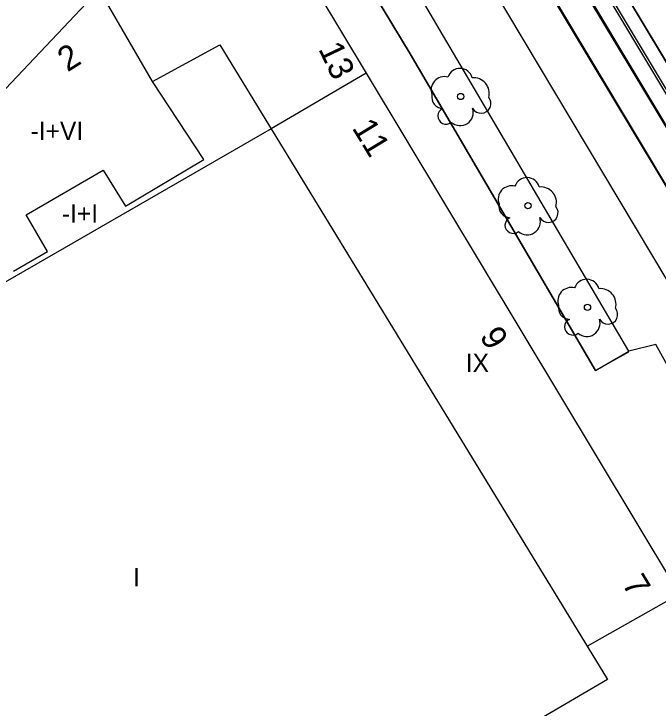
# Model space of a CAD drawing. Extents: x 282771 to 285132, y 4823109 to 4825496.
# Drawn here: x 284121.7 to 284174.4, y 4823559.3 to 4823616 of the extents above; entities that cross this region are included whole.
import ezdxf

# ---------------------------------------------------------------- set-up
doc = ezdxf.new("R2010")
doc.units = 0
for name, color, linetype in [('ACERA-BORDILLO', 7, 'Continuous'), ('ACERA-INTERIOR', 7, 'Continuous'), ('ARBOL', 7, 'Continuous'), ('BORDILLO', 7, 'Continuous'), ('CALLE-EJE', 7, 'Continuous'), ('CARRIL-BICI-AREA', 7, 'Continuous'), ('CARRIL-BICI-EJE', 7, 'Continuous'), ('EDIFICIO', 7, 'Continuous'), ('INTERIOR-EDIFICIO', 7, 'Continuous'), ('MEDIANERA', 7, 'Continuous'), ('NUM-PORTAL', 7, 'Continuous'), ('NUM-VADO', 7, 'Continuous'), ('SENAL-VIARIA', 7, 'Continuous'), ('TXT-ALTURA-EDIFICIO', 7, 'Continuous'), ('ZONA-VERDE', 7, 'Continuous')]:
    doc.layers.add(name, color=color, linetype=linetype)

msp = doc.modelspace()

# ---------------------------------------------------------------- linework, layer by layer
at = {"layer": 'ACERA-BORDILLO'}
msp.add_lwpolyline([(284178.712, 4823580.757), (284174.166, 4823588.943), (284171.952, 4823588.415), (284154.108, 4823618.799)], dxfattribs=at)
at = {"layer": 'ACERA-INTERIOR'}
msp.add_lwpolyline([(284171.935, 4823588.329), (284169.252, 4823586.83), (284154.108, 4823612.709), (284140.118, 4823635.838), (284132.978, 4823647.678), (284125.588, 4823660.248), (284128.528, 4823661.868)], dxfattribs=at)
at = {"layer": 'ARBOL'}
for centre in [(284158.23, 4823609.21), (284163.715, 4823600.29), (284168.586, 4823591.985)]:
    msp.add_circle(centre, 0.255, dxfattribs=at)
for centre, radius, start, end in [((284158.16, 4823610.47), 1.038, 15.6423, 161.3843), ((284156.9, 4823609.74), 1.097, 75.4318, 200.5561), ((284159.29, 4823609.47), 1.272, 345.0327, 95.7993), ((284156.79, 4823609.17), 0.935, 168.599, 268.1324), ((284159.9, 4823608.64), 0.797, 208.9625, 38.991), ((284157.03, 4823607.62), 0.672, 113.7367, 309.4725), ((284158.17, 4823607.92), 1.086, 228.9545, 17.928), ((284163.645, 4823601.55), 1.038, 15.6423, 161.3843), ((284162.385, 4823600.82), 1.097, 75.4318, 200.5561), ((284164.775, 4823600.55), 1.272, 345.0327, 95.7993), ((284162.275, 4823600.25), 0.935, 168.599, 268.1324), ((284165.385, 4823599.72), 0.797, 208.9625, 38.991), ((284162.515, 4823598.7), 0.672, 113.7367, 309.4725), ((284163.655, 4823599), 1.086, 228.9545, 17.928), ((284168.516, 4823593.245), 1.038, 15.6423, 161.3843), ((284167.256, 4823592.515), 1.097, 75.4318, 200.5561), ((284169.646, 4823592.245), 1.272, 345.0327, 95.7993), ((284167.146, 4823591.945), 0.935, 168.599, 268.1324), ((284170.256, 4823591.415), 0.797, 208.9625, 38.991), ((284167.386, 4823590.395), 0.672, 113.7367, 309.4725), ((284168.526, 4823590.695), 1.086, 228.9545, 17.928)]:
    msp.add_arc(centre, radius, start, end, dxfattribs=at)
at = {"layer": 'BORDILLO'}
msp.add_lwpolyline([(284205.833, 4823557.039), (284204.107, 4823554.029), (284203.417, 4823554.679), (284202.517, 4823555.979), (284185.418, 4823584.699), (284183.452, 4823587.856), (284135.945, 4823666.802), (284134.072, 4823670.192), (284080.109, 4823759.587)], dxfattribs=at)
at = {"layer": 'CALLE-EJE'}
msp.add_lwpolyline([(284203.447, 4823562.479), (284176.35, 4823607.614), (284151.528, 4823648.958)], dxfattribs=at)
at = {"layer": 'CARRIL-BICI-AREA'}
for points in [[(284187.958, 4823590.473), (284140.499, 4823669.549)], [(284138.243, 4823668.199), (284185.609, 4823589.135)]]:
    msp.add_lwpolyline(points, dxfattribs=at)
at = {"layer": 'CARRIL-BICI-EJE'}
msp.add_lwpolyline([(284062.447, 4823796.977), (284201.869, 4823564.652), (284202.987, 4823563.44), (284204.408, 4823562.997), (284205.759, 4823563.254), (284206.528, 4823563.557), (284207.18, 4823564.209), (284207.74, 4823565.165), (284211.211, 4823570.549), (284212.189, 4823571.342), (284212.865, 4823571.715), (284213.82, 4823571.715), (284214.543, 4823571.225), (284215.265, 4823570.549), (284218.177, 4823566.097)], dxfattribs=at)
at = {"layer": 'EDIFICIO'}
msp.add_lwpolyline([(284069.279, 4823585.729), (284115.298, 4823605.279), (284115.498, 4823605.399), (284118.658, 4823607.349), (284128.568, 4823617.849), (284134.808, 4823624.459), (284140.508, 4823627.759), (284150.498, 4823611.129), (284182.018, 4823558.699), (284121.938, 4823523.56), (284088.169, 4823503.81), (284084.349, 4823505.04), (284082.639, 4823509.72), (284070.949, 4823541.739), (284070.129, 4823543.989), (284056.839, 4823580.449), (284069.279, 4823585.729)], dxfattribs=at)
at = {"layer": 'INTERIOR-EDIFICIO'}
msp.add_lwpolyline([(284121.678, 4823594.958), (284124.458, 4823596.559), (284122.718, 4823599.559), (284129.018, 4823603.199), (284130.848, 4823600.249), (284137.238, 4823604.069), (284133.048, 4823610.449), (284138.556, 4823613.426), (284170.212, 4823561.601), (284117.518, 4823530.74)], dxfattribs=at)
at = {"layer": 'MEDIANERA'}
for points in [[(284133.048, 4823610.449), (284128.698, 4823617.989)], [(284150.498, 4823611.129), (284142.738, 4823606.579), (284121.908, 4823594.569), (284109.468, 4823587.409), (284105.328, 4823585.029), (284098.412, 4823581.044), (284098.369, 4823581.019), (284090.119, 4823576.279)], [(284168.558, 4823564.309), (284176.088, 4823568.569)]]:
    msp.add_lwpolyline(points, dxfattribs=at)
at = {"layer": 'SENAL-VIARIA'}
msp.add_lwpolyline([(284175.19, 4823594.078), (284133.126, 4823664.46)], dxfattribs=at)
at = {"layer": 'ZONA-VERDE'}
for p, q in [((284187.981, 4823590.465), (284140.548, 4823669.527)), ((284138.09, 4823668.097), (284185.547, 4823589.129)), ((284183.452, 4823587.856), (284154.103, 4823636.956)), ((284169.252, 4823586.83), (284171.952, 4823588.415))]:
    msp.add_line(p, q, dxfattribs=at)
for points in [[(284171.952, 4823588.415), (284154.108, 4823618.799), (284134.938, 4823650.348), (284128.528, 4823661.868)], [(284125.588, 4823660.248), (284132.978, 4823647.678), (284140.118, 4823635.838), (284154.108, 4823612.709), (284169.252, 4823586.83)]]:
    msp.add_lwpolyline(points, dxfattribs=at)

# ---------------------------------------------------------------- texts
at = {"layer": 'NUM-PORTAL'}
for s, rotation, p in [('2', 32.01, (284126.097, 4823611.175)), ('11', 301.32, (284149.304, 4823606.648)), ('9', 301.32, (284159.728, 4823589.634)), ('7', 301.32, (284171.359, 4823569.403))]:
    msp.add_text(s, height=2, rotation=rotation, dxfattribs=at).set_placement(p)
at = {"layer": 'NUM-VADO'}
msp.add_text('13', height=2, rotation=295.4633, dxfattribs=at).set_placement((284146.57, 4823613.108))
at = {"layer": 'TXT-ALTURA-EDIFICIO'}
for s, p in [('-I+VI', (284123.086, 4823605.659)), ('-I+I', (284125.645, 4823598.909)), ('IX', (284158.641, 4823586.709)), ('I', (284131.457, 4823569.199))]:
    msp.add_text(s, height=1.5, rotation=0, dxfattribs=at).set_placement(p)

doc.saveas('drawing.dxf')
